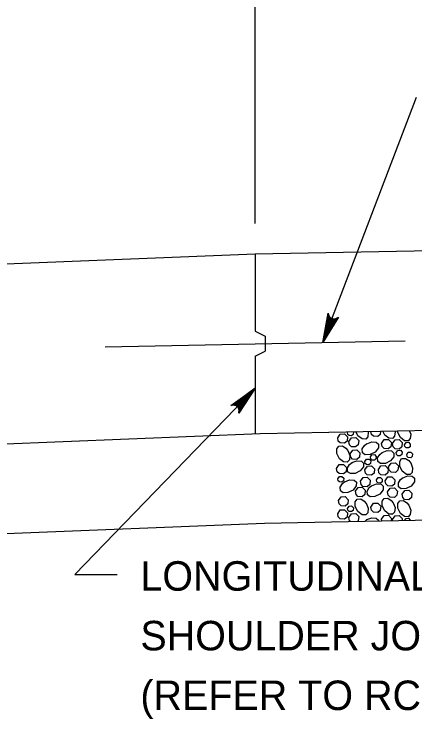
# Model space of a CAD drawing. Extents: x 636530 to 644067, y 294168 to 299122.
# Drawn here: x 642234.9 to 642275.6, y 298173.4 to 298245.1 of the extents above; entities that cross this region are included whole.
import ezdxf

# ---------------------------------------------------------------- set-up
doc = ezdxf.new("R2010")
doc.units = 0
doc.layers.add('1', color=7, linetype='Continuous')

msp = doc.modelspace()

# ---------------------------------------------------------------- linework, layer by layer
at = {"layer": '1'}
for p, q in [((642259.407, 298223.787), (642259.407, 298272.554)), ((642266.306, 298211.669), (642275.821, 298236.662)), ((642161.871, 298216.796), (642259.407, 298220.698)), ((642259.407, 298220.698), (642286.74, 298221.244)), ((642259.407, 298220.698), (642259.407, 298212.822)), ((642259.407, 298212.822), (642260.423, 298212.314)), ((642260.423, 298212.314), (642260.423, 298210.79)), ((642244.167, 298211.227), (642274.647, 298211.836)), ((642259.407, 298210.281), (642260.423, 298210.79)), ((642259.407, 298210.281), (642259.407, 298202.406)), ((642241.083, 298188.086), (642259.407, 298207.029)), ((642259.935, 298202.416), (642286.74, 298202.953)), ((642141.297, 298197.671), (642259.935, 298202.416)), ((642260.362, 298193.282), (642286.74, 298193.81)), ((642135.201, 298188.276), (642260.362, 298193.282)), ((642241.083, 298188.086), (642245.395, 298188.086))]:
    msp.add_line(p, q, dxfattribs=at)
for points in [[(642266.306, 298211.669), (642266.845, 298214.656), (642266.878, 298214.52), (642266.912, 298214.384), (642266.984, 298214.293), (642267.057, 298214.203), (642267.144, 298214.151), (642267.231, 298214.099), (642267.331, 298214.08), (642267.431, 298214.06), (642267.545, 298214.08), (642267.66, 298214.1), (642267.775, 298214.179), (642267.89, 298214.258), (642266.306, 298211.669), (642267.775, 298214.179), (642267.66, 298214.1), (642266.306, 298211.669), (642267.545, 298214.08), (642267.431, 298214.06), (642266.306, 298211.669), (642267.331, 298214.08), (642267.231, 298214.099), (642266.306, 298211.669), (642267.144, 298214.151), (642267.057, 298214.203), (642266.306, 298211.669), (642266.984, 298214.293), (642266.912, 298214.384), (642266.306, 298211.669), (642266.878, 298214.52)], [(642259.407, 298207.029), (642257.736, 298204.497), (642257.758, 298204.635), (642257.781, 298204.773), (642257.75, 298204.885), (642257.72, 298204.997), (642257.66, 298205.079), (642257.6, 298205.161), (642257.516, 298205.218), (642257.432, 298205.275), (642257.319, 298205.302), (642257.206, 298205.329), (642257.069, 298205.302), (642256.932, 298205.274), (642259.407, 298207.029), (642257.069, 298205.302), (642257.206, 298205.329), (642259.407, 298207.029), (642257.319, 298205.302), (642257.432, 298205.275), (642259.407, 298207.029), (642257.516, 298205.218), (642257.6, 298205.161), (642259.407, 298207.029), (642257.66, 298205.079), (642257.72, 298204.997), (642259.407, 298207.029), (642257.75, 298204.885), (642257.781, 298204.773), (642259.407, 298207.029), (642257.758, 298204.635)], [(642275.083, 298202.719), (642275.225, 298202.361), (642275.185, 298201.899), (642274.976, 298201.679), (642274.601, 298201.686), (642274.175, 298202.019), (642273.918, 298202.535), (642273.915, 298202.696)], [(642267.8, 298201.985), (642268.069, 298202.367), (642268.498, 298202.392), (642268.797, 298202.082), (642268.753, 298201.648), (642268.488, 298201.428), (642268.064, 298201.459), (642267.865, 298201.652), (642267.8, 298201.984)], [(642269.38, 298202.605), (642269.397, 298202.588), (642269.371, 298202.327), (642269.212, 298202.195), (642268.958, 298202.214), (642268.838, 298202.33), (642268.799, 298202.529)], [(642268.799, 298202.529), (642268.845, 298202.595)], [(642268.936, 298201.605), (642269.205, 298201.987), (642269.634, 298202.012), (642269.933, 298201.702), (642269.89, 298201.269), (642269.625, 298201.048), (642269.201, 298201.079), (642269.001, 298201.272), (642268.936, 298201.605)], [(642270.86, 298202.635), (642270.898, 298202.54), (642270.858, 298202.078), (642270.649, 298201.858), (642270.274, 298201.865), (642269.848, 298202.198), (642269.642, 298202.611)], [(642272.168, 298202.661), (642272.135, 298202.326), (642271.87, 298202.106), (642271.446, 298202.136), (642271.246, 298202.33), (642271.185, 298202.641)], [(642273.597, 298202.69), (642273.631, 298202.605), (642273.591, 298202.143), (642273.382, 298201.923), (642273.007, 298201.93), (642272.581, 298202.263), (642272.38, 298202.665)], [(642270.757, 298201.38), (642271.26, 298201.58), (642271.723, 298201.54), (642271.942, 298201.331), (642271.935, 298200.956), (642271.602, 298200.53), (642271.087, 298200.272), (642270.601, 298200.264), (642270.328, 298200.458), (642270.302, 298200.845), (642270.524, 298201.19), (642270.778, 298201.393)], [(642272.257, 298201.415), (642272.526, 298201.798), (642272.956, 298201.822), (642273.254, 298201.513), (642273.211, 298201.079), (642272.946, 298200.859), (642272.522, 298200.889), (642272.322, 298201.083), (642272.258, 298201.415)], [(642273.364, 298201.399), (642273.632, 298201.781), (642274.062, 298201.806), (642274.36, 298201.496), (642274.317, 298201.063), (642274.052, 298200.842), (642273.628, 298200.873), (642273.429, 298201.066), (642273.364, 298201.399)], [(642274.587, 298201.281), (642274.748, 298201.51), (642275.006, 298201.525), (642275.185, 298201.339), (642275.159, 298201.079), (642275, 298200.947), (642274.746, 298200.965), (642274.626, 298201.081), (642274.587, 298201.281)], [(642268.827, 298200.7), (642269.027, 298200.197), (642268.987, 298199.735), (642268.778, 298199.515), (642268.403, 298199.522), (642267.977, 298199.856), (642267.719, 298200.371), (642267.711, 298200.856), (642267.905, 298201.13), (642268.292, 298201.156), (642268.638, 298200.934), (642268.84, 298200.68)], [(642269.056, 298200.346), (642269.325, 298200.729), (642269.754, 298200.753), (642270.053, 298200.444), (642270.009, 298200.01), (642269.744, 298199.79), (642269.32, 298199.82), (642269.121, 298200.014), (642269.056, 298200.346)], [(642272.318, 298200.482), (642272.821, 298200.681), (642273.283, 298200.641), (642273.503, 298200.432), (642273.496, 298200.057), (642273.163, 298199.631), (642272.647, 298199.374), (642272.162, 298199.365), (642271.889, 298199.559), (642271.863, 298199.946), (642272.084, 298200.292), (642272.338, 298200.494)], [(642273.755, 298200.474), (642273.916, 298200.703), (642274.174, 298200.718), (642274.353, 298200.532), (642274.327, 298200.272), (642274.168, 298200.14), (642273.913, 298200.158), (642273.794, 298200.274), (642273.755, 298200.474)], [(642271.119, 298200.032), (642271.281, 298200.262), (642271.538, 298200.277), (642271.717, 298200.091), (642271.692, 298199.831), (642271.532, 298199.698), (642271.278, 298199.717), (642271.158, 298199.833), (642271.12, 298200.032)], [(642275.22, 298199.431), (642275.42, 298198.928), (642275.38, 298198.466), (642275.171, 298198.246), (642274.796, 298198.253), (642274.37, 298198.587), (642274.113, 298199.102), (642274.104, 298199.587), (642274.298, 298199.861), (642274.685, 298199.887), (642275.031, 298199.665), (642275.233, 298199.411)], [(642274.814, 298200.285), (642274.975, 298200.514), (642275.233, 298200.529), (642275.412, 298200.343), (642275.386, 298200.083), (642275.227, 298199.951), (642274.973, 298199.969), (642274.853, 298200.085), (642274.814, 298200.284)], [(642267.693, 298198.867), (642267.962, 298199.25), (642268.391, 298199.274), (642268.69, 298198.965), (642268.647, 298198.531), (642268.381, 298198.31), (642267.957, 298198.341), (642267.758, 298198.534), (642267.693, 298198.867)], [(642269.244, 298199.457), (642269.747, 298199.656), (642270.209, 298199.616), (642270.429, 298199.407), (642270.422, 298199.032), (642270.088, 298198.606), (642269.573, 298198.349), (642269.088, 298198.34), (642268.814, 298198.534), (642268.788, 298198.921), (642269.01, 298199.267), (642269.264, 298199.47)], [(642270.547, 298198.725), (642270.816, 298199.108), (642271.245, 298199.132), (642271.543, 298198.823), (642271.5, 298198.389), (642271.235, 298198.168), (642270.811, 298198.199), (642270.612, 298198.393), (642270.547, 298198.725)], [(642270.565, 298199.566), (642270.726, 298199.795), (642270.984, 298199.81), (642271.163, 298199.624), (642271.137, 298199.364), (642270.978, 298199.232), (642270.723, 298199.25), (642270.604, 298199.366), (642270.565, 298199.566)], [(642271.934, 298198.741), (642272.203, 298199.123), (642272.632, 298199.148), (642272.931, 298198.839), (642272.888, 298198.405), (642272.622, 298198.184), (642272.198, 298198.215), (642271.999, 298198.408), (642271.934, 298198.741)], [(642272.977, 298199.021), (642273.246, 298199.404), (642273.675, 298199.429), (642273.974, 298199.119), (642273.931, 298198.685), (642273.665, 298198.465), (642273.241, 298198.496), (642273.042, 298198.689), (642272.977, 298199.021)], [(642267.816, 298197.804), (642267.977, 298198.034), (642268.235, 298198.049), (642268.414, 298197.863), (642268.388, 298197.603), (642268.229, 298197.47), (642267.974, 298197.489), (642267.855, 298197.605), (642267.816, 298197.804)], [(642268.512, 298197.51), (642269.015, 298197.709), (642269.478, 298197.669), (642269.697, 298197.461), (642269.69, 298197.086), (642269.357, 298196.659), (642268.842, 298196.402), (642268.356, 298196.393), (642268.083, 298196.588), (642268.057, 298196.974), (642268.279, 298197.32), (642268.533, 298197.523)], [(642270.106, 298197.559), (642270.375, 298197.941), (642270.804, 298197.966), (642271.102, 298197.656), (642271.059, 298197.223), (642270.794, 298197.002), (642270.37, 298197.033), (642270.171, 298197.226), (642270.106, 298197.559)], [(642271.737, 298197.716), (642271.899, 298197.946), (642272.156, 298197.96), (642272.335, 298197.775), (642272.309, 298197.515), (642272.15, 298197.382), (642271.896, 298197.401), (642271.776, 298197.517), (642271.737, 298197.716)], [(642272.619, 298197.617), (642272.887, 298198), (642273.317, 298198.024), (642273.615, 298197.715), (642273.572, 298197.281), (642273.307, 298197.06), (642272.883, 298197.091), (642272.683, 298197.284), (642272.619, 298197.617)], [(642274.423, 298197.923), (642274.926, 298198.122), (642275.388, 298198.082), (642275.608, 298197.874), (642275.601, 298197.499), (642275.268, 298197.072), (642274.752, 298196.815), (642274.267, 298196.806), (642273.994, 298197.001), (642273.968, 298197.387), (642274.189, 298197.733), (642274.443, 298197.936)], [(642269.6, 298196.547), (642269.869, 298196.929), (642270.298, 298196.954), (642270.596, 298196.644), (642270.553, 298196.211), (642270.288, 298195.99), (642269.864, 298196.021), (642269.665, 298196.214), (642269.6, 298196.547)], [(642271.245, 298197.103), (642271.748, 298197.303), (642272.211, 298197.263), (642272.43, 298197.054), (642272.423, 298196.679), (642272.09, 298196.253), (642271.575, 298195.995), (642271.089, 298195.987), (642270.816, 298196.181), (642270.79, 298196.568), (642271.012, 298196.913), (642271.266, 298197.116)], [(642272.872, 298196.472), (642273.14, 298196.854), (642273.57, 298196.879), (642273.868, 298196.569), (642273.825, 298196.136), (642273.56, 298195.915), (642273.136, 298195.946), (642272.937, 298196.139), (642272.872, 298196.472)], [(642274.342, 298196.238), (642274.611, 298196.62), (642275.04, 298196.645), (642275.338, 298196.335), (642275.295, 298195.902), (642275.03, 298195.681), (642274.606, 298195.712), (642274.407, 298195.905), (642274.342, 298196.237)], [(642267.875, 298195.587), (642268.144, 298195.97), (642268.573, 298195.994), (642268.872, 298195.685), (642268.829, 298195.251), (642268.564, 298195.03), (642268.14, 298195.061), (642267.94, 298195.255), (642267.875, 298195.587)], [(642270.698, 298195.317), (642270.898, 298194.814), (642270.858, 298194.352), (642270.649, 298194.132), (642270.274, 298194.139), (642269.848, 298194.472), (642269.59, 298194.988), (642269.582, 298195.473), (642269.776, 298195.746), (642270.163, 298195.772), (642270.508, 298195.551), (642270.711, 298195.297)], [(642273.431, 298195.382), (642273.631, 298194.879), (642273.591, 298194.417), (642273.382, 298194.197), (642273.007, 298194.204), (642272.581, 298194.538), (642272.323, 298195.053), (642272.315, 298195.538), (642272.509, 298195.812), (642272.896, 298195.837), (642273.241, 298195.616), (642273.444, 298195.362)], [(642275.025, 298195.138), (642275.225, 298194.635), (642275.185, 298194.173), (642274.976, 298193.953), (642274.601, 298193.96), (642274.175, 298194.294), (642273.918, 298194.809), (642273.909, 298195.294), (642274.103, 298195.568), (642274.49, 298195.593), (642274.836, 298195.372), (642275.038, 298195.118)], [(642268.799, 298194.803), (642268.961, 298195.033), (642269.218, 298195.048), (642269.397, 298194.862), (642269.371, 298194.602), (642269.212, 298194.469), (642268.958, 298194.488), (642268.838, 298194.604), (642268.799, 298194.803)], [(642271.181, 298194.936), (642271.45, 298195.319), (642271.879, 298195.343), (642272.178, 298195.034), (642272.135, 298194.6), (642271.87, 298194.38), (642271.446, 298194.41), (642271.246, 298194.604), (642271.181, 298194.936)], [(642267.8, 298194.259), (642268.069, 298194.641), (642268.498, 298194.666), (642268.797, 298194.356), (642268.753, 298193.923), (642268.488, 298193.702), (642268.064, 298193.733), (642267.865, 298193.926), (642267.8, 298194.259)], [(642268.936, 298193.879), (642269.205, 298194.261), (642269.634, 298194.286), (642269.933, 298193.977), (642269.89, 298193.543), (642269.8, 298193.468)], [(642272.257, 298193.689), (642272.526, 298194.072), (642272.956, 298194.096), (642273.254, 298193.787), (642273.229, 298193.537)], [(642269.097, 298193.454), (642269.001, 298193.546), (642268.936, 298193.879)], [(642270.547, 298193.483), (642270.778, 298193.667)], [(642270.757, 298193.654), (642271.26, 298193.854), (642271.723, 298193.814), (642271.942, 298193.605), (642271.94, 298193.511)], [(642272.291, 298193.518), (642272.258, 298193.689)], [(642273.364, 298193.673), (642273.632, 298194.056), (642274.062, 298194.08), (642274.36, 298193.771), (642274.339, 298193.559)], [(642273.39, 298193.54), (642273.364, 298193.673)], [(642274.593, 298193.564), (642274.748, 298193.784), (642275.006, 298193.799), (642275.185, 298193.613), (642275.181, 298193.576)]]:
    msp.add_lwpolyline(points, dxfattribs=at)

# ---------------------------------------------------------------- texts
for s, p in [('LONGITUDINAL', (642247.745, 298186.425)), ('SHOULDER JOINT', (642247.745, 298180.353)), ('(REFER TO RC-20M)', (642247.745, 298174.281))]:
    msp.add_text(s, height=3, dxfattribs=at).set_placement(p)

doc.saveas('drawing.dxf')
